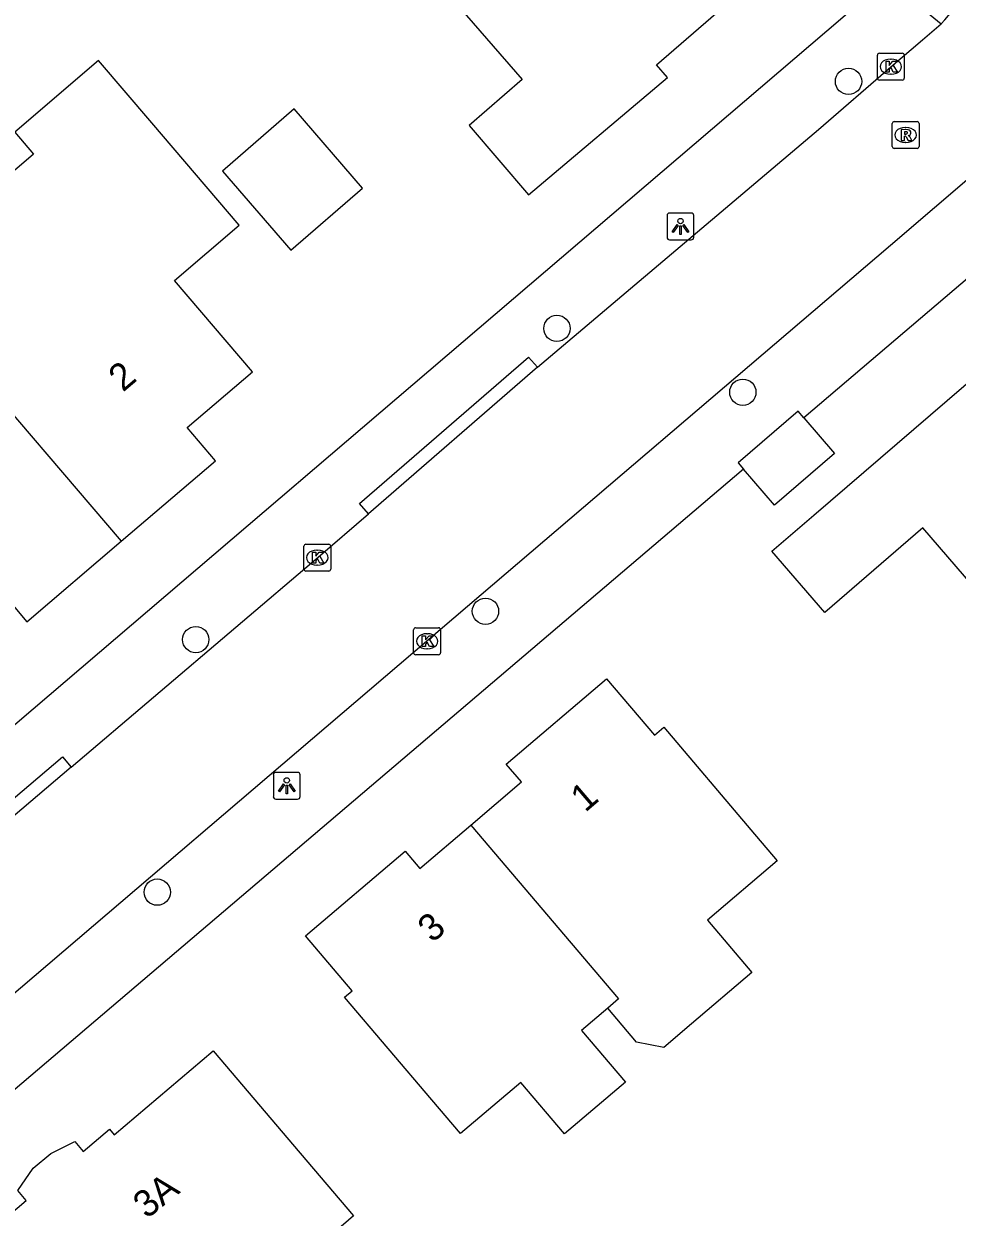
# Model space of a CAD drawing. Extents: x 161772 to 163123, y 383092 to 383917.
# Drawn here: x 162435.16 to 162469.87, y 383398.87 to 383443.24 of the extents above; entities that cross this region are included whole.
import ezdxf

# ---------------------------------------------------------------- set-up
doc = ezdxf.new("R2010")
doc.units = 0
for name, color, linetype in [('IMGEO_Boom', 7, 'Continuous'), ('IMGEO_Kolk', 7, 'Continuous'), ('IMGEO_Lichtpunt', 7, 'Continuous'), ('IMGEO_Pand', 7, 'Continuous'), ('IMGEO_Pand_nummerreeks', 7, 'Continuous'), ('IMGEO_Rijbaan_lokaal_open', 7, 'Continuous'), ('IMGEO_Rioolput', 7, 'Continuous'), ('IMGEO_Voetpad_open', 7, 'Continuous')]:
    doc.layers.add(name, color=color, linetype=linetype)

msp = doc.modelspace()

# ---------------------------------------------------------------- linework, layer by layer
at = {"layer": 'IMGEO_Boom'}
for centre in [(162465.826, 383441.098), (162454.981, 383431.914), (162461.895, 383429.541), (162452.324, 383421.396), (162441.549, 383420.342), (162440.119, 383410.953)]:
    msp.add_circle(centre, 0.489, dxfattribs=at)
at = {"layer": 'IMGEO_Kolk'}
for p, q in [((162466.899, 383441.219), (162466.899, 383442.071)), ((162466.974, 383442.145), (162467.826, 383442.145)), ((162467.387, 383441.925), (162467.412, 383441.925)), ((162467.9, 383442.071), (162467.9, 383441.219)), ((162467.41, 383441.365), (162467.385, 383441.365)), ((162467.826, 383441.145), (162466.974, 383441.145)), ((162445.569, 383422.965), (162445.569, 383423.817)), ((162445.644, 383423.891), (162446.496, 383423.891)), ((162446.057, 383423.671), (162446.082, 383423.671)), ((162446.57, 383423.817), (162446.57, 383422.965)), ((162446.496, 383422.891), (162445.644, 383422.891)), ((162446.08, 383423.111), (162446.055, 383423.111)), ((162449.653, 383419.856), (162449.653, 383420.708)), ((162449.728, 383420.782), (162450.58, 383420.782)), ((162450.141, 383420.562), (162450.166, 383420.562)), ((162450.654, 383420.708), (162450.654, 383419.856)), ((162450.58, 383419.782), (162449.728, 383419.782)), ((162450.164, 383420.002), (162450.139, 383420.002))]:
    msp.add_line(p, q, dxfattribs=at)
for points in [[(162466.899, 383441.219), (162466.899, 383442.071)], [(162466.974, 383442.145), (162467.826, 383442.145)], [(162467.22, 383441.845), (162467.343, 383441.845), (162467.343, 383441.694), (162467.473, 383441.845), (162467.637, 383441.845), (162467.491, 383441.694), (162467.644, 383441.445), (162467.492, 383441.445), (162467.407, 383441.609), (162467.343, 383441.542), (162467.343, 383441.445), (162467.22, 383441.445), (162467.22, 383441.845)], [(162467.9, 383442.071), (162467.9, 383441.219)], [(162467.826, 383441.145), (162466.974, 383441.145)], [(162445.569, 383422.965), (162445.569, 383423.817)], [(162445.644, 383423.891), (162446.496, 383423.891)], [(162445.89, 383423.591), (162446.013, 383423.591), (162446.013, 383423.44), (162446.143, 383423.591), (162446.307, 383423.591), (162446.161, 383423.44), (162446.314, 383423.191), (162446.162, 383423.191), (162446.077, 383423.355), (162446.013, 383423.288), (162446.013, 383423.191), (162445.89, 383423.191), (162445.89, 383423.591)], [(162446.57, 383423.817), (162446.57, 383422.965)], [(162446.496, 383422.891), (162445.644, 383422.891)], [(162449.653, 383419.856), (162449.653, 383420.708)], [(162449.728, 383420.782), (162450.58, 383420.782)], [(162449.974, 383420.482), (162450.097, 383420.482), (162450.097, 383420.331), (162450.227, 383420.482), (162450.391, 383420.482), (162450.245, 383420.331), (162450.398, 383420.082), (162450.246, 383420.082), (162450.161, 383420.246), (162450.097, 383420.179), (162450.097, 383420.082), (162449.974, 383420.082), (162449.974, 383420.482)], [(162450.654, 383420.708), (162450.654, 383419.856)], [(162450.58, 383419.782), (162449.728, 383419.782)]]:
    msp.add_lwpolyline(points, dxfattribs=at)
for centre, start, end in [((162466.976, 383442.069), 91.552, 178.448), ((162466.976, 383442.069), 91.552, 178.448), ((162467.824, 383442.069), 1.552, 88.448), ((162467.824, 383442.069), 1.552, 88.448), ((162466.976, 383441.221), 181.552, 268.448), ((162466.976, 383441.221), 181.552, 268.448), ((162467.824, 383441.221), 271.552, 358.448), ((162467.824, 383441.221), 271.552, 358.448), ((162445.646, 383423.815), 91.552, 178.448), ((162445.646, 383423.815), 91.552, 178.448), ((162446.494, 383423.815), 1.552, 88.448), ((162446.494, 383423.815), 1.552, 88.448), ((162445.646, 383422.967), 181.552, 268.448), ((162445.646, 383422.967), 181.552, 268.448), ((162446.494, 383422.967), 271.552, 358.448), ((162446.494, 383422.967), 271.552, 358.448), ((162449.73, 383420.706), 91.552, 178.448), ((162449.73, 383420.706), 91.552, 178.448), ((162450.578, 383420.706), 1.552, 88.448), ((162450.578, 383420.706), 1.552, 88.448), ((162449.73, 383419.858), 181.552, 268.448), ((162449.73, 383419.858), 181.552, 268.448), ((162450.578, 383419.858), 271.552, 358.448), ((162450.578, 383419.858), 271.552, 358.448)]:
    msp.add_arc(centre, 0.0765, start, end, dxfattribs=at)
for centre, major_axis, ratio, start_param, end_param in [((162467.386, 383441.645), (-0.387, 0.002), 0.722429, 4.712389, 7.853982), ((162467.411, 383441.645), (-0.39, 0.002), 0.717154, 1.570796, 4.712389), ((162446.056, 383423.391), (-0.387, 0.002), 0.722429, 4.712389, 7.853982), ((162446.081, 383423.391), (-0.39, 0.002), 0.717154, 1.570796, 4.712389), ((162450.14, 383420.282), (-0.387, 0.002), 0.722429, 4.712389, 7.853982), ((162450.165, 383420.282), (-0.39, 0.002), 0.717154, 1.570796, 4.712389)]:
    msp.add_ellipse(centre, major_axis=major_axis, ratio=ratio, start_param=start_param, end_param=end_param, dxfattribs=at)
at = {"layer": 'IMGEO_Lichtpunt'}
for p, q in [((162459.077, 383436.108), (162459.077, 383435.301)), ((162459.077, 383436.108), (162459.077, 383435.301)), ((162459.979, 383436.203), (162459.171, 383436.203)), ((162459.979, 383436.203), (162459.171, 383436.203)), ((162460.073, 383435.301), (162460.073, 383436.108)), ((162460.073, 383435.301), (162460.073, 383436.108)), ((162459.171, 383435.207), (162459.979, 383435.207)), ((162459.171, 383435.207), (162459.979, 383435.207)), ((162444.435, 383415.311), (162444.435, 383414.504)), ((162444.435, 383415.311), (162444.435, 383414.504)), ((162445.337, 383415.406), (162444.529, 383415.406)), ((162445.337, 383415.406), (162444.529, 383415.406)), ((162445.431, 383414.504), (162445.431, 383415.311)), ((162445.431, 383414.504), (162445.431, 383415.311)), ((162444.529, 383414.41), (162445.337, 383414.41)), ((162444.529, 383414.41), (162445.337, 383414.41))]:
    msp.add_line(p, q, dxfattribs=at)
for points in [[(162459.451, 383435.772), (162459.49, 383435.744), (162459.302, 383435.482), (162459.264, 383435.509), (162459.451, 383435.772)], [(162459.553, 383435.724), (162459.6, 383435.724), (162459.6, 383435.402), (162459.553, 383435.402), (162459.553, 383435.724)], [(162459.663, 383435.744), (162459.701, 383435.771), (162459.888, 383435.509), (162459.849, 383435.481), (162459.663, 383435.744)], [(162444.809, 383414.975), (162444.848, 383414.947), (162444.66, 383414.685), (162444.622, 383414.712), (162444.809, 383414.975)], [(162444.911, 383414.927), (162444.958, 383414.927), (162444.958, 383414.605), (162444.911, 383414.605), (162444.911, 383414.927)], [(162445.021, 383414.947), (162445.059, 383414.974), (162445.246, 383414.712), (162445.207, 383414.684), (162445.021, 383414.947)]]:
    msp.add_lwpolyline(points, dxfattribs=at)
for centre in [(162459.576, 383435.906), (162444.934, 383415.109)]:
    msp.add_circle(centre, 0.0994, dxfattribs=at)
for centre, start, end in [((162459.171, 383436.108), 90, 180), ((162459.171, 383436.108), 90, 180), ((162459.979, 383436.108), 0, 90), ((162459.979, 383436.108), 0, 90), ((162459.171, 383435.301), 180, 270), ((162459.171, 383435.301), 180, 270), ((162459.979, 383435.301), 270, 0), ((162459.979, 383435.301), 270, 360), ((162444.529, 383415.311), 90, 180), ((162444.529, 383415.311), 90, 180), ((162445.337, 383415.311), 0, 90), ((162445.337, 383415.311), 0, 90), ((162444.529, 383414.504), 180, 270), ((162444.529, 383414.504), 180, 270), ((162445.337, 383414.504), 270, 0), ((162445.337, 383414.504), 270, 360)]:
    msp.add_arc(centre, 0.0946, start, end, dxfattribs=at)
at = {"layer": 'IMGEO_Pand'}
for points in [[(162450.784, 383444.513), (162453.684, 383441.163), (162451.715, 383439.459), (162453.927, 383436.877), (162459.088, 383441.242), (162458.68, 383441.714), (162462.73, 383445.22), (162460.425, 383447.882), (162460.276, 383448.661), (162459.3, 383449.788), (162458.48, 383450.072), (162457.93, 383450.708)], [(162438.775, 383424), (162442.282, 383426.995), (162441.232, 383428.225), (162443.659, 383430.298), (162440.756, 383433.697), (162443.159, 383435.75), (162439.912, 383439.552), (162437.931, 383441.872), (162434.815, 383439.213), (162435.52, 383438.387), (162430.296, 383433.923), (162432.731, 383431.073)], [(162447.754, 383437.134), (162445.207, 383440.076), (162442.538, 383437.765), (162445.085, 383434.823), (162447.754, 383437.134)], [(162471.685, 383420.909), (162468.586, 383424.496), (162464.946, 383421.352), (162462.976, 383423.633), (162464.531, 383424.969), (162473.835, 383432.967), (162478.88, 383427.098), (162478.412, 383426.695)], [(162432.731, 383431.073), (162427.575, 383426.671), (162424.39, 383430.403), (162421.218, 383427.695), (162423.198, 383425.375), (162426.444, 383421.572), (162428.847, 383423.623), (162431.748, 383420.223), (162434.172, 383422.292), (162435.269, 383421.007), (162438.775, 383424)], [(162432.731, 383431.073), (162438.775, 383424)], [(162464.164, 383428.593), (162463.956, 383428.835), (162461.72, 383426.913), (162461.918, 383426.682)], [(162464.164, 383428.593), (162465.309, 383427.261), (162463.073, 383425.339), (162461.918, 383426.682)], [(162451.775, 383413.441), (162453.664, 383415.049), (162453.098, 383415.714), (162456.822, 383418.883), (162458.608, 383416.785), (162458.955, 383417.081), (162462.196, 383413.274), (162463.176, 383412.122), (162460.575, 383409.909), (162462.229, 383407.965), (162459.983, 383406.054), (162458.961, 383405.172), (162457.942, 383405.379), (162456.87, 383406.64)], [(162456.87, 383406.64), (162455.894, 383405.81), (162457.529, 383403.889), (162455.265, 383401.963), (162453.635, 383403.879), (162451.398, 383401.974), (162450.324, 383403.235), (162447.083, 383407.043), (162447.367, 383407.284), (162445.629, 383409.326), (162449.334, 383412.479), (162449.885, 383411.832), (162451.775, 383413.441)], [(162451.775, 383413.441), (162457.275, 383406.985), (162456.87, 383406.64)], [(162445.74, 383393.018), (162444.666, 383392.105), (162442.433, 383394.729), (162439.698, 383392.401), (162437.57, 383394.902), (162434.329, 383398.709), (162435.248, 383399.492), (162434.932, 383399.863), (162435.508, 383400.684), (162436.156, 383401.235), (162437.048, 383401.679), (162437.363, 383401.309), (162438.336, 383402.137), (162438.516, 383401.925), (162442.193, 383405.055), (162445.433, 383401.248), (162447.419, 383398.914), (162446.773, 383398.364), (162448.978, 383395.773), (162445.74, 383393.018)]]:
    msp.add_lwpolyline(points, dxfattribs=at)
at = {"layer": 'IMGEO_Rijbaan_lokaal_open'}
for points in [[(162454.253, 383430.47), (162464.712, 383439.31), (162467.401, 383441.644), (162468.583, 383442.649), (162469.273, 383443.237)], [(162472.696, 383439.503), (162471.92, 383438.853), (162470.664, 383437.801), (162467.384, 383434.995), (162450.221, 383420.341), (162432.811, 383405.498), (162430.032, 383403.124)], [(162454.253, 383430.47), (162447.968, 383425.022)], [(162436.917, 383415.597), (162446.096, 383423.413), (162447.968, 383425.022)], [(162436.917, 383415.597), (162434.147, 383413.256)]]:
    msp.add_lwpolyline(points, dxfattribs=at)
msp.add_arc((162465.128, 383447.12), 5.679, 316.8703, 350.2822, dxfattribs=at)
at = {"layer": 'IMGEO_Rioolput'}
for p, q in [((162467.524, 383439.604), (162468.376, 383439.604)), ((162467.449, 383438.678), (162467.449, 383439.53)), ((162467.937, 383439.384), (162467.962, 383439.384)), ((162468.45, 383439.53), (162468.45, 383438.678)), ((162467.96, 383438.824), (162467.935, 383438.824)), ((162468.376, 383438.604), (162467.524, 383438.604))]:
    msp.add_line(p, q, dxfattribs=at)
for points in [[(162467.524, 383439.604), (162468.376, 383439.604)], [(162467.449, 383438.678), (162467.449, 383439.53)], [(162468.038, 383439.302), (162467.786, 383439.304), (162467.786, 383438.904)], [(162467.964, 383439.223), (162467.91, 383439.223), (162467.91, 383439.142)], [(162467.91, 383439.142), (162467.962, 383439.142)], [(162468.45, 383439.53), (162468.45, 383438.678)], [(162467.786, 383438.904), (162467.91, 383438.904), (162467.91, 383439.066), (162467.921, 383439.066)], [(162467.968, 383439.037), (162468.039, 383438.904), (162468.179, 383438.904), (162468.114, 383439.03)], [(162468.376, 383438.604), (162467.524, 383438.604)]]:
    msp.add_lwpolyline(points, dxfattribs=at)
for centre, radius, start, end in [((162467.526, 383439.528), 0.0765, 91.552, 178.448), ((162467.526, 383439.528), 0.0765, 91.552, 178.448), ((162468.374, 383439.528), 0.0765, 1.552, 88.448), ((162468.374, 383439.528), 0.0765, 1.552, 88.448), ((162467.946, 383439.331), 0.19, 274.7715, 282.9687), ((162467.97, 383439.127), 0.0964, 77.0061, 93.1865), ((162467.984, 383439.184), 0.0378, 276.6634, 79.6772), ((162468.037, 383439.192), 0.109, 350.3612, 89.416), ((162468.035, 383439.192), 0.112, 277.5842, 350.9817), ((162467.526, 383438.68), 0.0765, 181.552, 268.448), ((162467.526, 383438.68), 0.0765, 181.552, 268.448), ((162467.92, 383439.013), 0.0533, 26.0293, 88.6989), ((162468.019, 383438.977), 0.108, 29.5134, 73.7905), ((162468.374, 383438.68), 0.0765, 271.552, 358.448), ((162468.374, 383438.68), 0.0765, 271.552, 358.448)]:
    msp.add_arc(centre, radius, start, end, dxfattribs=at)
for centre, major_axis, ratio, start_param, end_param in [((162467.936, 383439.104), (-0.387, 0.002), 0.722429, 4.712389, 7.853982), ((162467.961, 383439.104), (-0.39, 0.002), 0.717154, 1.570796, 4.712389)]:
    msp.add_ellipse(centre, major_axis=major_axis, ratio=ratio, start_param=start_param, end_param=end_param, dxfattribs=at)
at = {"layer": 'IMGEO_Voetpad_open'}
for points in [[(162466.94, 383445.164), (162467.039, 383444.858), (162466.894, 383444.571), (162352.897, 383347.213)], [(162466.94, 383445.164), (162469.273, 383443.237)], [(162473.759, 383436.76), (162464.164, 383428.593)], [(162447.968, 383425.022), (162447.641, 383425.399), (162453.926, 383430.847), (162454.253, 383430.47)], [(162461.918, 383426.682), (162359.973, 383339.918)], [(162434.147, 383413.256), (162433.825, 383413.637), (162436.595, 383415.978), (162436.917, 383415.597)]]:
    msp.add_lwpolyline(points, dxfattribs=at)

# ---------------------------------------------------------------- texts
at = {"layer": 'IMGEO_Pand_nummerreeks'}
for s, rotation, p in [('2', 40.2274, (162438.842, 383429.524)), ('1', 40.4909, (162456.031, 383413.894)), ('3', 40.4909, (162450.347, 383409.042)), ('3A', 38.5314, (162439.729, 383398.781))]:
    msp.add_text(s, height=1, rotation=rotation, dxfattribs=at).set_placement(p)

doc.saveas('drawing.dxf')
